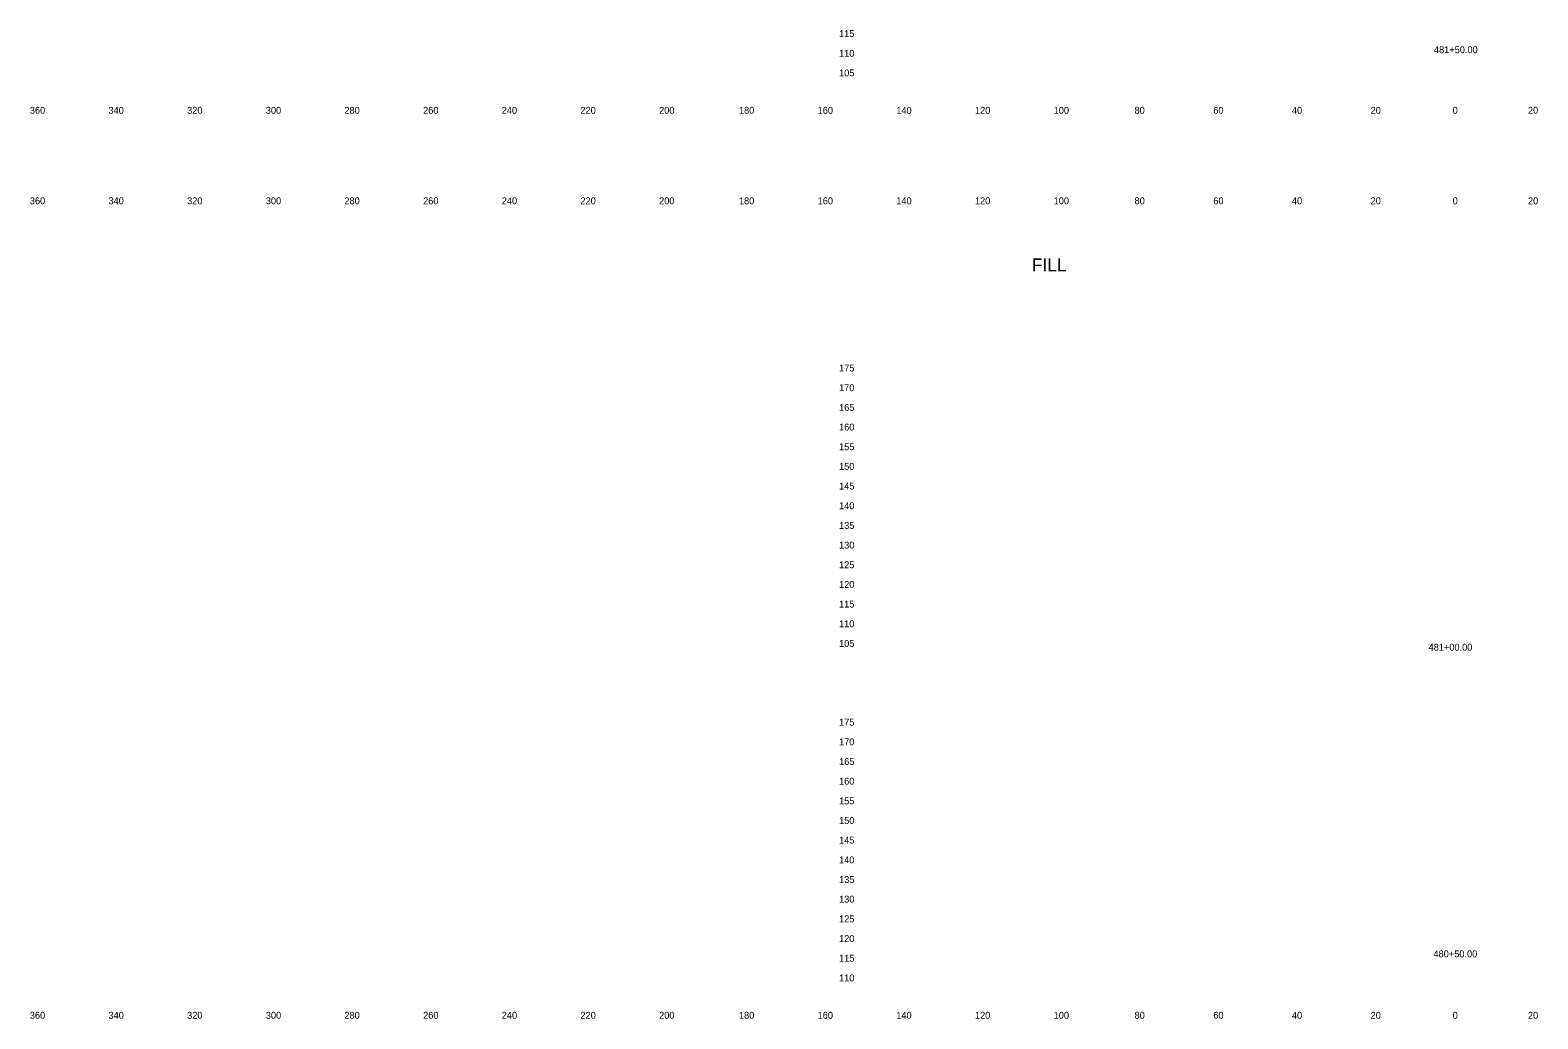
# Model space of a CAD drawing. Extents: x 21281 to 22024, y 6472 to 15208.
# Drawn here: x 21280.5 to 21663.8, y 12225.3 to 12476.6 of the extents above; entities that cross this region are included whole.
import ezdxf

# ---------------------------------------------------------------- set-up
doc = ezdxf.new("R2010")
doc.units = 0
for name, color, linetype in [('XS_SHEET_LABELS_ELEVATION', 7, 'Continuous'), ('XS_SHEET_LABELS_OFFSET', 7, 'Continuous'), ('XS_SHEET_LABELS_STATION', 7, 'Continuous')]:
    doc.layers.add(name, color=color, linetype=linetype)

msp = doc.modelspace()

# ---------------------------------------------------------------- texts
at = {"layer": 'XS_SHEET_LABELS_ELEVATION'}
for s, p in [('  115  ', (21484.84, 12474.84)), ('  110  ', (21484.84, 12469.84)), ('  105  ', (21484.84, 12464.84)), ('  175  ', (21484.84, 12389.84)), ('  170  ', (21484.84, 12384.84)), ('  165  ', (21484.84, 12379.84)), ('  160  ', (21484.84, 12374.84)), ('  155  ', (21484.84, 12369.84)), ('  150  ', (21484.84, 12364.84)), ('  145  ', (21484.84, 12359.84)), ('  140  ', (21484.84, 12354.84)), ('  135  ', (21484.84, 12349.84)), ('  130  ', (21484.84, 12344.84)), ('  125  ', (21484.84, 12339.84)), ('  120  ', (21484.84, 12334.84)), ('  115  ', (21484.84, 12329.84)), ('  110  ', (21484.84, 12324.84)), ('  105  ', (21484.84, 12319.84)), ('  175  ', (21484.84, 12299.84)), ('  170  ', (21484.84, 12294.84)), ('  165  ', (21484.84, 12289.84)), ('  160  ', (21484.84, 12284.84)), ('  155  ', (21484.84, 12279.84)), ('  150  ', (21484.84, 12274.84)), ('  145  ', (21484.84, 12269.84)), ('  140  ', (21484.84, 12264.84)), ('  135  ', (21484.84, 12259.84)), ('  130  ', (21484.84, 12254.84)), ('  125  ', (21484.84, 12249.84)), ('  120  ', (21484.84, 12244.84)), ('  115  ', (21484.84, 12239.84)), ('  110  ', (21484.84, 12234.84))]:
    msp.add_text(s, height=1.75, dxfattribs=at).set_placement(p)
at = {"layer": 'XS_SHEET_LABELS_OFFSET'}
for s, height, p in [('  360  ', 1.75, (21279.14, 12455.34)), ('  340  ', 1.75, (21299.13, 12455.34)), ('  320  ', 1.75, (21319.13, 12455.34)), ('  300  ', 1.75, (21339.13, 12455.34)), ('  280  ', 1.75, (21359.1, 12455.34)), ('  260  ', 1.75, (21379.11, 12455.34)), ('  240  ', 1.75, (21399.1, 12455.34)), ('  220  ', 1.75, (21419.1, 12455.34)), ('  200  ', 1.75, (21439.1, 12455.34)), ('  180  ', 1.75, (21459.39, 12455.34)), ('  160  ', 1.75, (21479.4, 12455.34)), ('  140  ', 1.75, (21499.39, 12455.34)), ('  120  ', 1.75, (21519.39, 12455.34)), ('  100  ', 1.75, (21539.39, 12455.34)), ('  80  ', 1.75, (21559.95, 12455.34)), ('  60  ', 1.75, (21579.97, 12455.34)), ('  40  ', 1.75, (21599.95, 12455.34)), ('  20  ', 1.75, (21619.95, 12455.34)), ('  0  ', 1.75, (21640.81, 12455.34)), ('  0  ', 1.75, (21640.81, 12455.34)), ('  20  ', 1.75, (21659.95, 12455.34)), ('  360  ', 1.75, (21279.14, 12432.34)), ('  340  ', 1.75, (21299.13, 12432.34)), ('  320  ', 1.75, (21319.13, 12432.34)), ('  300  ', 1.75, (21339.13, 12432.34)), ('  280  ', 1.75, (21359.1, 12432.34)), ('  260  ', 1.75, (21379.11, 12432.34)), ('  240  ', 1.75, (21399.1, 12432.34)), ('  220  ', 1.75, (21419.1, 12432.34)), ('  200  ', 1.75, (21439.1, 12432.34)), ('  180  ', 1.75, (21459.39, 12432.34)), ('  160  ', 1.75, (21479.4, 12432.34)), ('  140  ', 1.75, (21499.39, 12432.34)), ('  120  ', 1.75, (21519.39, 12432.34)), ('  100  ', 1.75, (21539.39, 12432.34)), ('  80  ', 1.75, (21559.95, 12432.34)), ('  60  ', 1.75, (21579.97, 12432.34)), ('  40  ', 1.75, (21599.95, 12432.34)), ('  20  ', 1.75, (21619.95, 12432.34)), ('  0  ', 1.75, (21640.81, 12432.34)), ('  0  ', 1.75, (21640.81, 12432.34)), ('  20  ', 1.75, (21659.95, 12432.34)), ('FILL', 3.273, (21535.18, 12415.29)), ('  360  ', 1.75, (21279.14, 12225.34)), ('  340  ', 1.75, (21299.13, 12225.34)), ('  320  ', 1.75, (21319.13, 12225.34)), ('  300  ', 1.75, (21339.13, 12225.34)), ('  280  ', 1.75, (21359.1, 12225.34)), ('  260  ', 1.75, (21379.11, 12225.34)), ('  240  ', 1.75, (21399.1, 12225.34)), ('  220  ', 1.75, (21419.1, 12225.34)), ('  200  ', 1.75, (21439.1, 12225.34)), ('  180  ', 1.75, (21459.39, 12225.34)), ('  160  ', 1.75, (21479.4, 12225.34)), ('  140  ', 1.75, (21499.39, 12225.34)), ('  120  ', 1.75, (21519.39, 12225.34)), ('  100  ', 1.75, (21539.39, 12225.34)), ('  80  ', 1.75, (21559.95, 12225.34)), ('  60  ', 1.75, (21579.97, 12225.34)), ('  40  ', 1.75, (21599.95, 12225.34)), ('  20  ', 1.75, (21619.95, 12225.34)), ('  0  ', 1.75, (21640.81, 12225.34)), ('  0  ', 1.75, (21640.81, 12225.34)), ('  20  ', 1.75, (21659.95, 12225.34))]:
    msp.add_text(s, height=height, dxfattribs=at).set_placement(p)
at = {"layer": 'XS_SHEET_LABELS_STATION'}
for s, p in [('  481+50.00  ', (21636.05, 12470.74)), ('  481+00.00  ', (21634.69, 12318.89)), ('  480+50.00  ', (21635.93, 12240.95))]:
    msp.add_text(s, height=1.75, dxfattribs=at).set_placement(p)

doc.saveas('drawing.dxf')
